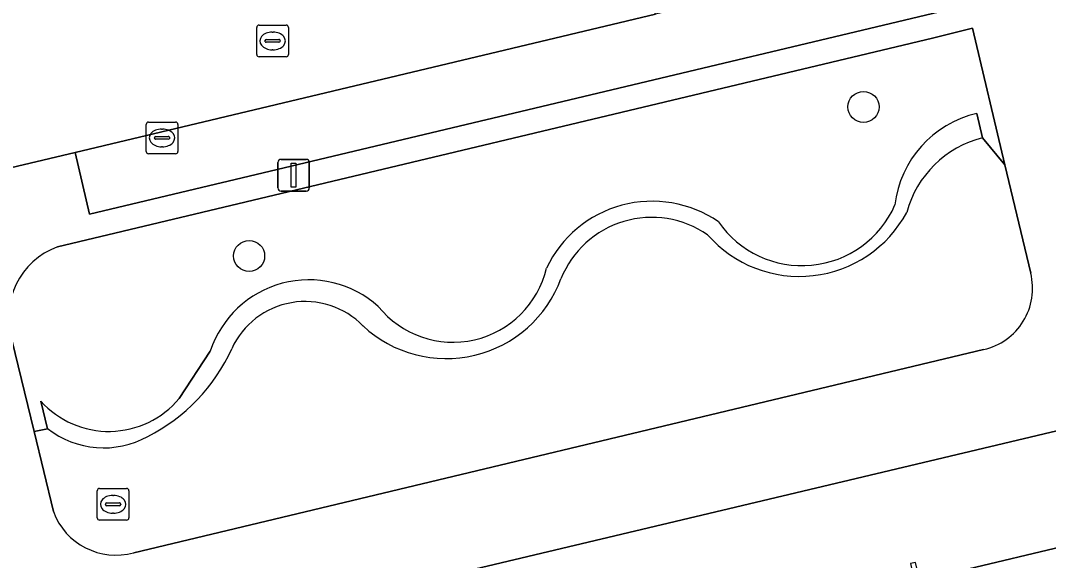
# Model space of a CAD drawing. Extents: x 162082 to 163401, y 388089 to 388636.
# Drawn here: x 162952.87 to 162985.27, y 388240.97 to 388258 of the extents above; entities that cross this region are included whole.
import ezdxf

# ---------------------------------------------------------------- set-up
doc = ezdxf.new("R2010")
doc.units = 0
for name, color, linetype in [('IMGEO_Boom', 7, 'Continuous'), ('IMGEO_Erf', 7, 'Continuous'), ('IMGEO_Groenvoorziening', 7, 'Continuous'), ('IMGEO_Haag', 7, 'Continuous'), ('IMGEO_Kolk', 7, 'Continuous'), ('IMGEO_Lichtmast', 7, 'Continuous'), ('IMGEO_Pand', 7, 'Continuous'), ('IMGEO_Parkeervlak_open', 7, 'Continuous'), ('IMGEO_Rijbaan_lokaal_gesloten', 7, 'Continuous'), ('IMGEO_Rioolput', 7, 'Continuous'), ('IMGEO_Voetpad_open', 7, 'Continuous')]:
    doc.layers.add(name, color=color, linetype=linetype)

msp = doc.modelspace()

# ---------------------------------------------------------------- linework, layer by layer
at = {"layer": 'IMGEO_Boom'}
for centre in [(162979.438, 388255.275), (162960.072, 388250.573)]:
    msp.add_circle(centre, 0.489, dxfattribs=at)
at = {"layer": 'IMGEO_Erf'}
msp.add_lwpolyline([(162981.21, 388240.335), (162987.21, 388241.765), (162987.074, 388242.333), (162987.447, 388242.422), (162986.815, 388245.36), (162953.865, 388237.524)], dxfattribs=at)
at = {"layer": 'IMGEO_Groenvoorziening'}
for points in [[(162983.012, 388255.069), (162983.19, 388254.302), (162983.896, 388253.444), (162982.869, 388257.762), (162981.613, 388257.441), (162954.032, 388250.864)], [(162983.19, 388254.302), (162983.012, 388255.069)], [(162984.708, 388250.03), (162983.896, 388253.444), (162983.19, 388254.302)], [(162952.592, 388247.928), (162953.291, 388245.033), (162953.718, 388245.125), (162953.505, 388245.993)], [(162956.432, 388241.209), (162983.224, 388247.622)], [(162957.865, 388246.074), (162958.848, 388247.573)], [(162958.848, 388247.573), (162957.865, 388246.074)], [(162953.505, 388245.993), (162953.718, 388245.125)], [(162953.718, 388245.125), (162953.291, 388245.033), (162953.901, 388242.507)]]:
    msp.add_lwpolyline(points, dxfattribs=at)
for centre, radius, start, end in [((162983.756, 388251.806), 3.347, 102.8375, 173.5465), ((162983.756, 388251.806), 3.347, 102.8375, 173.5465), ((162984, 388251.095), 3.308, 104.1686, 165.0335), ((162984, 388251.095), 3.308, 104.1686, 165.0335), ((162972.777, 388248.612), 3.687, 55.5404, 154.6223), ((162972.777, 388248.612), 3.687, 55.5404, 154.6223), ((162977.418, 388253.774), 3.846, 221.2076, 331.6771), ((162977.418, 388253.774), 3.846, 221.2076, 331.6771), ((162977.499, 388253.471), 3.202, 214.6101, 336.2667), ((162977.499, 388253.471), 3.202, 214.6101, 336.2667), ((162972.764, 388248.709), 3.083, 55.167, 158.1655), ((162972.764, 388248.709), 3.083, 55.167, 158.1655), ((162954.862, 388248.636), 2.378, 110.4293, 197.3182), ((162966.499, 388250.879), 3.025, 218.8589, 346.8776), ((162966.499, 388250.879), 3.025, 218.8589, 346.8776), ((162982.796, 388249.547), 1.972, 282.5358, 14.1748), ((162961.955, 388246.549), 3.272, 48.0156, 161.761), ((162961.955, 388246.549), 3.272, 48.0156, 161.761), ((162966.286, 388251.188), 3.853, 227.1223, 339.7802), ((162966.286, 388251.188), 3.853, 227.1223, 339.7802), ((162961.838, 388246.594), 2.543, 44.0999, 155.5464), ((162961.838, 388246.594), 2.543, 44.0999, 155.5464), ((162954.287, 388250.01), 5.745, 296.7675, 335.708), ((162954.287, 388250.01), 5.745, 296.7675, 335.708), ((162955.65, 388247.926), 2.887, 222.0205, 320.1082), ((162955.65, 388247.926), 2.887, 222.0205, 320.1082), ((162955.48, 388247.381), 2.862, 232.0064, 299.1517), ((162955.48, 388247.381), 2.862, 232.0064, 299.1517), ((162955.875, 388243.24), 2.106, 200.3742, 285.3246)]:
    msp.add_arc(centre, radius, start, end, dxfattribs=at)
at = {"layer": 'IMGEO_Haag'}
for points in [[(162983.19, 388254.302), (162983.012, 388255.069)], [(162958.848, 388247.573), (162957.865, 388246.074)], [(162953.505, 388245.993), (162953.718, 388245.125)]]:
    msp.add_lwpolyline(points, dxfattribs=at)
for centre, radius, start, end in [((162983.756, 388251.806), 3.347, 102.8375, 173.5465), ((162984, 388251.095), 3.308, 104.1686, 165.0335), ((162972.777, 388248.612), 3.687, 55.5404, 154.6223), ((162977.418, 388253.774), 3.846, 221.2076, 331.6771), ((162977.499, 388253.471), 3.202, 214.6101, 336.2667), ((162972.764, 388248.709), 3.083, 55.167, 158.1655), ((162966.499, 388250.879), 3.025, 218.8589, 346.8776), ((162961.955, 388246.549), 3.272, 48.0156, 161.761), ((162966.286, 388251.188), 3.853, 227.1223, 339.7802), ((162961.838, 388246.594), 2.543, 44.0999, 155.5464), ((162954.287, 388250.01), 5.745, 296.7675, 335.708), ((162955.65, 388247.926), 2.887, 222.0205, 320.1082), ((162955.48, 388247.381), 2.862, 232.0064, 299.1517)]:
    msp.add_arc(centre, radius, start, end, dxfattribs=at)
at = {"layer": 'IMGEO_Kolk'}
for p, q in [((162956.825, 388253.872), (162956.825, 388254.724)), ((162956.9, 388254.798), (162957.752, 388254.798)), ((162957.313, 388254.578), (162957.338, 388254.578)), ((162957.826, 388254.724), (162957.826, 388253.872)), ((162957.084, 388254.292), (162957.084, 388254.304)), ((162957.522, 388254.255), (162957.124, 388254.255)), ((162957.127, 388254.341), (162957.525, 388254.341)), ((162957.568, 388254.304), (162957.568, 388254.292)), ((162957.336, 388254.018), (162957.311, 388254.018)), ((162957.752, 388253.798), (162956.9, 388253.798))]:
    msp.add_line(p, q, dxfattribs=at)
for points in [[(162956.825, 388253.872), (162956.825, 388254.724)], [(162956.9, 388254.798), (162957.752, 388254.798)], [(162957.826, 388254.724), (162957.826, 388253.872)], [(162957.752, 388253.798), (162956.9, 388253.798)]]:
    msp.add_lwpolyline(points, dxfattribs=at)
for centre, radius, start, end in [((162956.902, 388254.722), 0.0765, 91.552, 178.448), ((162956.902, 388254.722), 0.0765, 91.552, 178.448), ((162957.75, 388254.722), 0.0765, 1.552, 88.448), ((162957.75, 388254.722), 0.0765, 1.552, 88.448), ((162957.124, 388254.301), 0.0403, 85.8775, 175.7526), ((162957.121, 388254.291), 0.0366, 178.938, 274.7102), ((162957.525, 388254.298), 0.043, 264.8664, 352.4533), ((162957.529, 388254.303), 0.0386, 1.7309, 96.639), ((162956.902, 388253.874), 0.0765, 181.552, 268.448), ((162956.902, 388253.874), 0.0765, 181.552, 268.448), ((162957.75, 388253.874), 0.0765, 271.552, 358.448), ((162957.75, 388253.874), 0.0765, 271.552, 358.448)]:
    msp.add_arc(centre, radius, start, end, dxfattribs=at)
for centre, major_axis, ratio, start_param, end_param in [((162957.312, 388254.298), (-0.387, 0.002), 0.722429, 4.712389, 7.853982), ((162957.337, 388254.298), (-0.39, 0.002), 0.717154, 1.570796, 4.712389)]:
    msp.add_ellipse(centre, major_axis=major_axis, ratio=ratio, start_param=start_param, end_param=end_param, dxfattribs=at)
at = {"layer": 'IMGEO_Lichtmast'}
for p, q in [((162961.078, 388253.622), (162961.868, 388253.622)), ((162961.868, 388253.622), (162961.078, 388253.622)), ((162960.978, 388252.722), (162960.978, 388253.522)), ((162960.978, 388253.522), (162960.978, 388252.722)), ((162961.968, 388253.522), (162961.968, 388252.722)), ((162961.968, 388252.722), (162961.968, 388253.522)), ((162961.868, 388252.622), (162961.078, 388252.622)), ((162961.078, 388252.622), (162961.868, 388252.622))]:
    msp.add_line(p, q, dxfattribs=at)
msp.add_lwpolyline([(162961.398, 388253.497), (162961.548, 388253.497), (162961.548, 388252.747), (162961.398, 388252.747), (162961.398, 388253.497)], dxfattribs=at)
for centre, start, end in [((162961.078, 388253.522), 90, 180), ((162961.078, 388253.522), 90, 180), ((162961.868, 388253.522), 0, 90), ((162961.868, 388253.522), 360, 90), ((162961.078, 388252.722), 180, 270), ((162961.078, 388252.722), 180, 270), ((162961.868, 388252.722), 270, 0), ((162961.868, 388252.722), 270, 0)]:
    msp.add_arc(centre, 0.1, start, end, dxfattribs=at)
at = {"layer": 'IMGEO_Pand'}
msp.add_lwpolyline([(162982.902, 388231.913), (162983.175, 388230.771), (162986.394, 388231.539), (162986.104, 388232.752), (162989.557, 388233.575), (162988.607, 388237.559), (162987.447, 388242.422), (162987.074, 388242.333), (162987.21, 388241.765), (162981.21, 388240.335), (162981.074, 388240.905), (162980.921, 388240.868)], close=True, dxfattribs=at)
at = {"layer": 'IMGEO_Parkeervlak_open'}
msp.add_lwpolyline([(162996.51, 388263.828), (162996.44, 388263.811), (162972.884, 388258.2), (162954.592, 388253.843), (162955.043, 388251.888), (162996.971, 388261.896)], close=True, dxfattribs=at)
at = {"layer": 'IMGEO_Rijbaan_lokaal_gesloten'}
msp.add_lwpolyline([(162950.712, 388259.07), (162947.83, 388258.381), (162941.305, 388256.821), (162942.66, 388251.004), (162944.548, 388251.451), (162946.007, 388251.799), (162949.926, 388252.732), (162954.592, 388253.843), (162972.884, 388258.2), (162972.452, 388259.959), (163023.671, 388272.065)], dxfattribs=at)
at = {"layer": 'IMGEO_Rioolput'}
for p, q in [((162960.312, 388256.932), (162960.312, 388257.784)), ((162960.387, 388257.858), (162961.239, 388257.858)), ((162961.313, 388257.784), (162961.313, 388256.932)), ((162960.8, 388257.638), (162960.825, 388257.638)), ((162960.571, 388257.352), (162960.571, 388257.364)), ((162961.009, 388257.315), (162960.611, 388257.315)), ((162960.614, 388257.401), (162961.012, 388257.401)), ((162961.055, 388257.364), (162961.055, 388257.352)), ((162961.239, 388256.858), (162960.387, 388256.858)), ((162960.823, 388257.078), (162960.798, 388257.078)), ((162955.358, 388243.238), (162956.21, 388243.238)), ((162955.283, 388242.312), (162955.283, 388243.164)), ((162955.771, 388243.018), (162955.796, 388243.018)), ((162956.284, 388243.164), (162956.284, 388242.312)), ((162955.542, 388242.732), (162955.542, 388242.744)), ((162955.98, 388242.695), (162955.582, 388242.695)), ((162955.585, 388242.781), (162955.983, 388242.781)), ((162956.026, 388242.744), (162956.026, 388242.732)), ((162956.21, 388242.238), (162955.358, 388242.238)), ((162955.794, 388242.458), (162955.769, 388242.458))]:
    msp.add_line(p, q, dxfattribs=at)
for points in [[(162960.312, 388256.932), (162960.312, 388257.784)], [(162960.387, 388257.858), (162961.239, 388257.858)], [(162961.313, 388257.784), (162961.313, 388256.932)], [(162961.239, 388256.858), (162960.387, 388256.858)], [(162955.358, 388243.238), (162956.21, 388243.238)], [(162955.283, 388242.312), (162955.283, 388243.164)], [(162956.284, 388243.164), (162956.284, 388242.312)], [(162956.21, 388242.238), (162955.358, 388242.238)]]:
    msp.add_lwpolyline(points, dxfattribs=at)
for centre, radius, start, end in [((162960.389, 388257.782), 0.0765, 91.552, 178.448), ((162960.389, 388257.782), 0.0765, 91.552, 178.448), ((162961.237, 388257.782), 0.0765, 1.552, 88.448), ((162961.237, 388257.782), 0.0765, 1.552, 88.448), ((162960.611, 388257.361), 0.0403, 85.8775, 175.7526), ((162960.608, 388257.351), 0.0366, 178.938, 274.7102), ((162961.012, 388257.358), 0.043, 264.8664, 352.4533), ((162961.016, 388257.363), 0.0386, 1.7309, 96.639), ((162960.389, 388256.934), 0.0765, 181.552, 268.448), ((162960.389, 388256.934), 0.0765, 181.552, 268.448), ((162961.237, 388256.934), 0.0765, 271.552, 358.448), ((162961.237, 388256.934), 0.0765, 271.552, 358.448), ((162955.36, 388243.162), 0.0765, 91.552, 178.448), ((162955.36, 388243.162), 0.0765, 91.552, 178.448), ((162956.208, 388243.162), 0.0765, 1.552, 88.448), ((162956.208, 388243.162), 0.0765, 1.552, 88.448), ((162955.582, 388242.741), 0.0403, 85.8775, 175.7526), ((162955.579, 388242.731), 0.0366, 178.938, 274.7102), ((162955.983, 388242.738), 0.043, 264.8664, 352.4533), ((162955.987, 388242.743), 0.0386, 1.7309, 96.639), ((162955.36, 388242.314), 0.0765, 181.552, 268.448), ((162955.36, 388242.314), 0.0765, 181.552, 268.448), ((162956.208, 388242.314), 0.0765, 271.552, 358.448), ((162956.208, 388242.314), 0.0765, 271.552, 358.448)]:
    msp.add_arc(centre, radius, start, end, dxfattribs=at)
for centre, major_axis, ratio, start_param, end_param in [((162960.799, 388257.358), (-0.387, 0.002), 0.722429, 4.712389, 7.853982), ((162960.824, 388257.358), (-0.39, 0.002), 0.717154, 1.570796, 4.712389), ((162955.77, 388242.738), (-0.387, 0.002), 0.722429, 4.712389, 7.853982), ((162955.795, 388242.738), (-0.39, 0.002), 0.717154, 1.570796, 4.712389)]:
    msp.add_ellipse(centre, major_axis=major_axis, ratio=ratio, start_param=start_param, end_param=end_param, dxfattribs=at)
at = {"layer": 'IMGEO_Voetpad_open'}
for points in [[(163024.112, 388270.399), (163024.061, 388270.388), (163021.203, 388269.704), (163021.663, 388267.767), (163010.417, 388265.07), (163009.956, 388267.016), (162996.51, 388263.828), (162996.971, 388261.896), (162955.043, 388251.888), (162954.592, 388253.843), (162949.926, 388252.732), (162946.007, 388251.799), (162944.548, 388251.451), (162942.66, 388251.004), (162942.603, 388250.991), (162942.55, 388250.976), (162942.475, 388250.95)], [(162954.032, 388250.864), (162981.613, 388257.441), (162982.869, 388257.762), (162983.896, 388253.444), (162984.708, 388250.03)], [(162953.901, 388242.507), (162953.291, 388245.033), (162952.592, 388247.928)], [(162983.224, 388247.622), (162956.432, 388241.209)], [(162917.226, 388235.799), (162918.177, 388237.112), (162926.956, 388237.587), (162938.65, 388237.56), (162952.361, 388237.528), (162953.637, 388237.525), (162953.865, 388237.524), (162986.815, 388245.36)]]:
    msp.add_lwpolyline(points, dxfattribs=at)
for centre, radius, start, end in [((162954.862, 388248.636), 2.378, 110.4293, 197.3182), ((162982.796, 388249.547), 1.972, 282.5358, 14.1748), ((162955.875, 388243.24), 2.106, 200.3742, 285.3246)]:
    msp.add_arc(centre, radius, start, end, dxfattribs=at)

doc.saveas('drawing.dxf')
